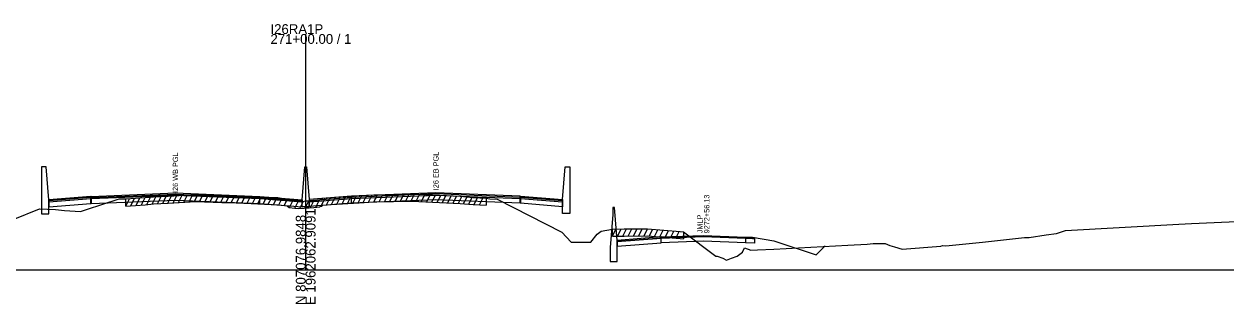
# Model space of a CAD drawing. Extents: x 1017 to 19997, y -1947 to 50737.
# Drawn here: x 10520 to 10861.4, y 20990.3 to 21069.8 of the extents above; entities that cross this region are included whole.
import ezdxf

# ---------------------------------------------------------------- set-up
doc = ezdxf.new("R2010")
doc.units = 0
for name, color, linetype in [('RD_GPK_XS_Cell', 7, 'Continuous'), ('RD_XS_Base', 7, 'Continuous'), ('RD_XS_ExGround', 7, 'Continuous'), ('RD_XS_ExPaveRet', 7, 'Continuous'), ('RD_XS_Greenside', 7, 'Continuous'), ('RD_XS_MedBWall', 7, 'Continuous'), ('RD_XS_Pave', 7, 'Continuous'), ('RD_XS_PaveOvlay', 7, 'Continuous'), ('RD_XS_TieSlope', 7, 'Continuous'), ('RD_XS_TX_Notes', 7, 'Continuous')]:
    doc.layers.add(name, color=color, linetype=linetype)

msp = doc.modelspace()

# ---------------------------------------------------------------- linework, layer by layer
at = {"layer": 'RD_GPK_XS_Cell'}
for p, q in [((10600, 21000), (10600, 21066.95)), ((10000, 21000), (10600, 21000)), ((10600, 21000), (11200, 21000))]:
    msp.add_line(p, q, dxfattribs=at)
at = {"layer": 'RD_XS_Base'}
for points in [[(10539, 21020.18), (10527, 21019.22)], [(10527, 21019.22), (10527, 21017.88)], [(10527, 21017.88), (10539, 21018.84)], [(10539, 21018.84), (10539, 21020.18)], [(10539.05, 21018.84), (10539, 21018.84)], [(10539.05, 21020.18), (10539.05, 21018.84)], [(10539.05, 21018.84), (10563, 21019.81), (10587, 21018.85)], [(10587, 21018.85), (10587, 21020.19)], [(10599, 21019.24), (10587, 21020.19)], [(10587, 21018.85), (10599, 21017.9)], [(10599, 21017.9), (10599, 21019.24)], [(10601, 21017.95), (10601, 21019.29)], [(10613, 21018.9), (10601, 21017.95)], [(10613, 21018.9), (10613, 21020.24)], [(10660.95, 21018.9), (10637, 21019.86), (10613, 21018.9)], [(10660.95, 21018.9), (10660.95, 21020.24)], [(10661, 21018.89), (10660.95, 21018.9)], [(10661, 21020.23), (10661, 21018.89)], [(10661, 21020.23), (10673, 21019.27)], [(10661, 21018.89), (10661, 21020.23)], [(10673, 21017.93), (10661, 21018.89)], [(10673, 21019.27), (10673, 21017.93)], [(10700.96, 21009.01), (10688.5, 21008.02)], [(10688.5, 21008.02), (10688.5, 21006.68)], [(10688.5, 21006.68), (10700.96, 21007.67)], [(10700.96, 21009.01), (10712.97, 21009.48), (10724.97, 21008.99)], [(10700.96, 21007.67), (10700.96, 21009.01)], [(10724.97, 21007.68), (10712.97, 21008.14), (10700.96, 21007.67)], [(10724.97, 21008.99), (10724.97, 21007.68)], [(10724.97, 21008.99), (10726.97, 21008.91), (10727.47, 21008.89)], [(10727.47, 21007.56), (10724.97, 21007.68)], [(10727.47, 21008.89), (10727.47, 21007.56)]]:
    msp.add_lwpolyline(points, dxfattribs=at)
at = {"layer": 'RD_XS_ExGround'}
msp.add_lwpolyline([(10516.88, 21014.28), (10524.39, 21017.31), (10528.93, 21017.16), (10531.53, 21016.86), (10536.07, 21016.52), (10537.75, 21017.13), (10547.01, 21020.18), (10548.37, 21020.11), (10548.88, 21020.12), (10554.41, 21020.49), (10556.77, 21020.69), (10560.93, 21020.92), (10568.78, 21021.43), (10576.19, 21021.16), (10580.28, 21021.03), (10584.51, 21020.82), (10592.05, 21020.49), (10593.11, 21020.36), (10594.76, 21020.14), (10595.36, 21019.65), (10596.94, 21019.52), (10597.98, 21019.41), (10599.58, 21019.53), (10600, 21019.56), (10600.97, 21019.62), (10602.31, 21019.73), (10604.01, 21019.86), (10604.2, 21020.05), (10604.62, 21020.08), (10604.87, 21020.33), (10606.06, 21020.45), (10607.23, 21020.58), (10615.23, 21021.06), (10619.36, 21021.31), (10630.5, 21021.45), (10631.61, 21021.47), (10632.15, 21021.44), (10643.93, 21020.87), (10647.54, 21020.58), (10651.26, 21020.32), (10652.33, 21020.19), (10654.44, 21020.06), (10672.73, 21010.7), (10675.4, 21007.84), (10676.8, 21007.84), (10678.16, 21007.84), (10679.59, 21007.85), (10680.97, 21007.85), (10682.78, 21010.15), (10683.97, 21010.94), (10687.12, 21011.53), (10690.48, 21011.6), (10697.11, 21011.64), (10706.34, 21010.86), (10707.34, 21010.79), (10716.5, 21003.9), (10716.85, 21003.9), (10718.46, 21003.27), (10719.55, 21002.7), (10720.99, 21003.27), (10722.6, 21003.9), (10724.09, 21004.97), (10724.7, 21006.24), (10726.48, 21005.54), (10728.37, 21005.7), (10732.99, 21005.83), (10754, 21007.02), (10759.53, 21007.31), (10761.2, 21007.47), (10764.28, 21007.47), (10764.61, 21007.46), (10765.91, 21006.93), (10767.28, 21006.57), (10769.41, 21005.84), (10780.41, 21006.74), (10780.9, 21006.95), (10781.89, 21006.82), (10792.3, 21007.89), (10804.21, 21009.15), (10805.48, 21009.21), (10810.38, 21009.94), (10813.27, 21010.28), (10815.84, 21011.16), (10848.03, 21012.96), (10851.65, 21013.13), (10873.05, 21014.07)], dxfattribs=at)
at = {"layer": 'RD_XS_ExPaveRet'}
for p, q in [((10565.38, 21019.21), (10566.41, 21021.28)), ((10566.88, 21019.31), (10567.91, 21021.37)), ((10568.38, 21019.4), (10569.38, 21021.41)), ((10569.88, 21019.39), (10570.86, 21021.35)), ((10571.38, 21019.34), (10572.36, 21021.3)), ((10572.88, 21019.28), (10573.86, 21021.25)), ((10617.88, 21019.22), (10618.91, 21021.28)), ((10619.38, 21019.31), (10620.39, 21021.32)), ((10620.88, 21019.33), (10621.89, 21021.34)), ((10622.38, 21019.35), (10623.39, 21021.36)), ((10623.88, 21019.37), (10624.89, 21021.38)), ((10625.38, 21019.39), (10626.39, 21021.4)), ((10626.88, 21019.41), (10627.89, 21021.42)), ((10628.38, 21019.43), (10629.39, 21021.44)), ((10629.88, 21019.44), (10630.89, 21021.46)), ((10631.38, 21019.47), (10632.36, 21021.43)), ((10632.88, 21019.41), (10633.86, 21021.36)), ((10634.38, 21019.33), (10635.36, 21021.29)), ((10548.88, 21018.12), (10549.92, 21020.19)), ((10548.88, 21018.12), (10548.88, 21020.12)), ((10548.88, 21018.12), (10554.41, 21018.49)), ((10550.38, 21018.22), (10551.42, 21020.29)), ((10551.88, 21018.32), (10552.92, 21020.39)), ((10553.38, 21018.42), (10554.42, 21020.49)), ((10554.41, 21018.49), (10556.77, 21018.69)), ((10554.88, 21018.53), (10555.92, 21020.62)), ((10556.38, 21018.65), (10557.42, 21020.72)), ((10556.77, 21018.69), (10560.93, 21018.92)), ((10557.88, 21018.75), (10558.91, 21020.81)), ((10559.38, 21018.84), (10560.41, 21020.89)), ((10560.88, 21018.92), (10561.91, 21020.99)), ((10560.93, 21018.92), (10568.78, 21019.43)), ((10562.38, 21019.02), (10563.41, 21021.08)), ((10563.88, 21019.11), (10564.91, 21021.18)), ((10568.78, 21019.43), (10576.19, 21019.16)), ((10574.38, 21019.23), (10575.36, 21021.19)), ((10575.88, 21019.17), (10576.87, 21021.14)), ((10576.19, 21019.16), (10580.28, 21019.03)), ((10577.38, 21019.12), (10578.37, 21021.09)), ((10578.88, 21019.08), (10579.87, 21021.04)), ((10580.28, 21019.03), (10584.51, 21018.82)), ((10580.38, 21019.03), (10581.36, 21020.98)), ((10581.88, 21018.95), (10582.86, 21020.9)), ((10583.38, 21018.88), (10584.36, 21020.83)), ((10584.51, 21018.82), (10592.05, 21018.49)), ((10584.88, 21018.81), (10585.86, 21020.76)), ((10586.38, 21018.74), (10587.36, 21020.7)), ((10587.88, 21018.67), (10588.86, 21020.63)), ((10589.38, 21018.61), (10590.36, 21020.57)), ((10590.88, 21018.54), (10591.86, 21020.5)), ((10592.05, 21018.49), (10593.11, 21018.36)), ((10592.38, 21018.45), (10593.32, 21020.33)), ((10593.11, 21018.36), (10594.76, 21018.14)), ((10593.88, 21018.26), (10594.8, 21020.1)), ((10594.76, 21018.14), (10595.36, 21017.65)), ((10595.38, 21017.65), (10596.34, 21019.57)), ((10596.88, 21017.53), (10597.83, 21019.43)), ((10598.38, 21017.44), (10599.42, 21019.52)), ((10599.88, 21017.55), (10600.91, 21019.61)), ((10601.38, 21017.65), (10602.43, 21019.74)), ((10602.31, 21017.73), (10604.01, 21017.86)), ((10602.88, 21017.78), (10603.92, 21019.85)), ((10604.01, 21017.86), (10604.2, 21018.05)), ((10604.2, 21018.05), (10604.62, 21018.08)), ((10604.38, 21018.06), (10605.55, 21020.4)), ((10604.62, 21018.08), (10604.87, 21018.33)), ((10604.87, 21018.33), (10606.06, 21018.45)), ((10605.88, 21018.43), (10606.94, 21020.55)), ((10606.06, 21018.45), (10607.23, 21018.58)), ((10607.23, 21018.58), (10615.23, 21019.06)), ((10607.38, 21018.59), (10608.41, 21020.65)), ((10608.88, 21018.68), (10609.91, 21020.74)), ((10610.38, 21018.77), (10611.41, 21020.83)), ((10611.88, 21018.86), (10612.91, 21020.92)), ((10613.38, 21018.95), (10614.41, 21021.01)), ((10614.88, 21019.04), (10615.91, 21021.1)), ((10615.23, 21019.06), (10619.36, 21019.31)), ((10616.38, 21019.13), (10617.41, 21021.19)), ((10619.36, 21019.31), (10630.5, 21019.45)), ((10630.5, 21019.45), (10631.61, 21019.47)), ((10631.61, 21019.47), (10632.15, 21019.44)), ((10632.15, 21019.44), (10643.93, 21018.87)), ((10635.88, 21019.26), (10636.86, 21021.21)), ((10637.38, 21019.19), (10638.36, 21021.14)), ((10638.88, 21019.12), (10639.86, 21021.07)), ((10640.38, 21019.04), (10641.36, 21021)), ((10641.88, 21018.97), (10642.86, 21020.92)), ((10643.38, 21018.9), (10644.35, 21020.84)), ((10643.93, 21018.87), (10647.54, 21018.58)), ((10644.88, 21018.79), (10645.84, 21020.72)), ((10646.38, 21018.67), (10647.34, 21020.6)), ((10647.54, 21018.58), (10651.26, 21018.32)), ((10647.88, 21018.56), (10648.85, 21020.49)), ((10649.38, 21018.45), (10650.35, 21020.38)), ((10651.26, 21020.32), (10651.26, 21018.32)), ((10595.36, 21017.65), (10596.94, 21017.52)), ((10596.94, 21017.52), (10597.98, 21017.41)), ((10597.98, 21017.41), (10599.58, 21017.53)), ((10599.58, 21017.53), (10600, 21017.56)), ((10600, 21017.56), (10600.97, 21017.62)), ((10600.97, 21017.62), (10602.31, 21017.73)), ((10687.12, 21009.53), (10688.13, 21011.55)), ((10687.12, 21009.53), (10687.12, 21011.53)), ((10688.62, 21009.56), (10689.63, 21011.58)), ((10690.12, 21009.59), (10691.12, 21011.6)), ((10691.62, 21009.6), (10692.62, 21011.61)), ((10693.12, 21009.61), (10694.12, 21011.62)), ((10694.62, 21009.62), (10695.62, 21011.63)), ((10696.12, 21009.63), (10697.12, 21011.64)), ((10697.62, 21009.59), (10698.58, 21011.51)), ((10699.12, 21009.47), (10700.08, 21011.39)), ((10700.62, 21009.34), (10701.58, 21011.26)), ((10702.12, 21009.22), (10703.08, 21011.14)), ((10703.62, 21009.09), (10704.58, 21011.01)), ((10687.12, 21009.53), (10690.48, 21009.6)), ((10690.48, 21009.6), (10697.11, 21009.64)), ((10697.11, 21009.64), (10706.34, 21008.86)), ((10705.12, 21008.96), (10706.08, 21010.88)), ((10706.34, 21008.86), (10707.34, 21008.79)), ((10707.34, 21010.79), (10707.34, 21008.79))]:
    msp.add_line(p, q, dxfattribs=at)
at = {"layer": 'RD_XS_Greenside'}
for points in [[(10726.97, 21009.23), (10732.97, 21008.26)], [(10732.97, 21008.26), (10744.97, 21004.25)]]:
    msp.add_lwpolyline(points, dxfattribs=at)
at = {"layer": 'RD_XS_MedBWall'}
for points in [[(10527, 21019.9), (10526.25, 21029.24), (10525, 21029.24)], [(10525, 21029.24), (10525, 21015.9)], [(10599, 21019.9), (10599.75, 21029.29), (10600.25, 21029.29), (10601, 21019.95)], [(10673, 21019.95), (10673.75, 21029.29), (10675, 21029.29)], [(10675, 21029.29), (10675, 21015.95)], [(10527, 21015.9), (10527, 21019.9)], [(10599, 21017.9), (10599, 21019.9)], [(10601, 21017.9), (10599, 21017.9)], [(10601, 21019.95), (10601, 21017.9)], [(10673, 21015.95), (10673, 21019.95)], [(10525, 21015.9), (10527, 21015.9)], [(10675, 21015.95), (10673, 21015.95)], [(10687.25, 21015.67), (10686.5, 21006.33)], [(10688.5, 21008.33), (10687.75, 21017.67), (10687.25, 21017.67)], [(10687.25, 21017.67), (10687.25, 21015.67)], [(10688.5, 21002.33), (10688.5, 21008.33)], [(10686.5, 21006.33), (10686.5, 21002.33)], [(10686.5, 21002.33), (10688.5, 21002.33)]]:
    msp.add_lwpolyline(points, dxfattribs=at)
at = {"layer": 'RD_XS_Pave'}
for points in [[(10539.05, 21020.52), (10563, 21021.49), (10587, 21020.53)], [(10660.95, 21020.58), (10637, 21021.54), (10613, 21020.58)], [(10539, 21020.52), (10527, 21019.56)], [(10527, 21019.56), (10527, 21019.22)], [(10539, 21020.18), (10539, 21020.52)], [(10539.05, 21020.18), (10539, 21020.18)], [(10587, 21020.19), (10563, 21021.15), (10539.05, 21020.18)], [(10539.05, 21020.18), (10539.05, 21020.52)], [(10587, 21020.53), (10587, 21020.19)], [(10587, 21020.53), (10599, 21019.58)], [(10599, 21019.58), (10599, 21019.24)], [(10613, 21020.58), (10601, 21019.63)], [(10601, 21019.29), (10613, 21020.24)], [(10601, 21019.63), (10601, 21019.29)], [(10613, 21020.24), (10637, 21021.2), (10660.95, 21020.24)], [(10613, 21020.58), (10613, 21020.24)], [(10660.95, 21020.24), (10660.95, 21020.58)], [(10660.95, 21020.58), (10661, 21020.57)], [(10661, 21020.23), (10660.95, 21020.24)], [(10661, 21020.57), (10661, 21020.23)], [(10661, 21020.23), (10661, 21020.57)], [(10673, 21019.61), (10673, 21019.27)]]:
    msp.add_lwpolyline(points, dxfattribs=at)
at = {"layer": 'RD_XS_PaveOvlay'}
for points in [[(10539.05, 21020.86), (10563, 21021.82), (10587, 21020.86)], [(10660.95, 21020.91), (10637, 21021.87), (10613, 21020.91)], [(10539, 21020.86), (10527, 21019.9)], [(10527, 21019.9), (10527, 21019.56)], [(10539.05, 21020.86), (10539, 21020.86)], [(10539, 21020.86), (10539, 21020.52)], [(10539, 21020.52), (10539.05, 21020.52)], [(10539.05, 21020.52), (10539.05, 21020.86)], [(10587, 21020.86), (10587, 21020.53)], [(10587, 21020.86), (10599, 21019.9)], [(10599, 21019.9), (10599, 21019.58)], [(10613, 21020.91), (10601, 21019.95)], [(10601, 21019.95), (10601, 21019.63)], [(10613, 21020.91), (10613, 21020.58)], [(10660.95, 21020.58), (10660.95, 21020.91)], [(10660.95, 21020.91), (10661, 21020.91)], [(10661, 21020.91), (10661, 21020.57)], [(10661, 21020.91), (10673, 21019.95)], [(10661, 21020.57), (10661, 21020.91)], [(10673, 21019.61), (10661, 21020.57)], [(10673, 21019.95), (10673, 21019.61)], [(10700.96, 21009.32), (10688.5, 21008.33)], [(10688.5, 21008.02), (10700.96, 21009.01)], [(10688.5, 21008.33), (10688.5, 21008.02)], [(10700.96, 21009.32), (10712.97, 21009.79), (10724.97, 21009.31)], [(10724.97, 21008.99), (10712.97, 21009.48), (10700.96, 21009.01)], [(10700.96, 21009.01), (10700.96, 21009.32)], [(10724.97, 21009.31), (10724.97, 21008.99)], [(10724.97, 21009.31), (10726.97, 21009.23)], [(10726.97, 21008.91), (10724.97, 21008.99)], [(10726.97, 21009.23), (10726.97, 21008.91)]]:
    msp.add_lwpolyline(points, dxfattribs=at)
at = {"layer": 'RD_XS_TieSlope'}
msp.add_lwpolyline([(10744.97, 21004.25), (10747.57, 21006.85)], dxfattribs=at)

# ---------------------------------------------------------------- texts
at = {"layer": 'RD_GPK_XS_Cell'}
for s, p in [('I26RA1P', (10590, 21066.95)), ('271+00.00 / 1', (10590, 21064.15))]:
    msp.add_text(s, height=2.8, dxfattribs=at).set_placement(p)
for s, p in [('N 807076.9848', (10600, 20990)), ('E 1962062.9091', (10602.8, 20990))]:
    msp.add_text(s, height=2.8, rotation=90, dxfattribs=at).set_placement(p)
at = {"layer": 'RD_XS_TX_Notes'}
for s, p in [('I26 WB PGL', (10563.75, 21021.82)), ('I26 EB PGL', (10637.75, 21022.6)), (' 9272+56.13', (10714.69, 21009.78)), (' JMLP', (10712.73, 21009.78))]:
    msp.add_text(s, height=1.5, rotation=90, dxfattribs=at).set_placement(p)

doc.saveas('drawing.dxf')
